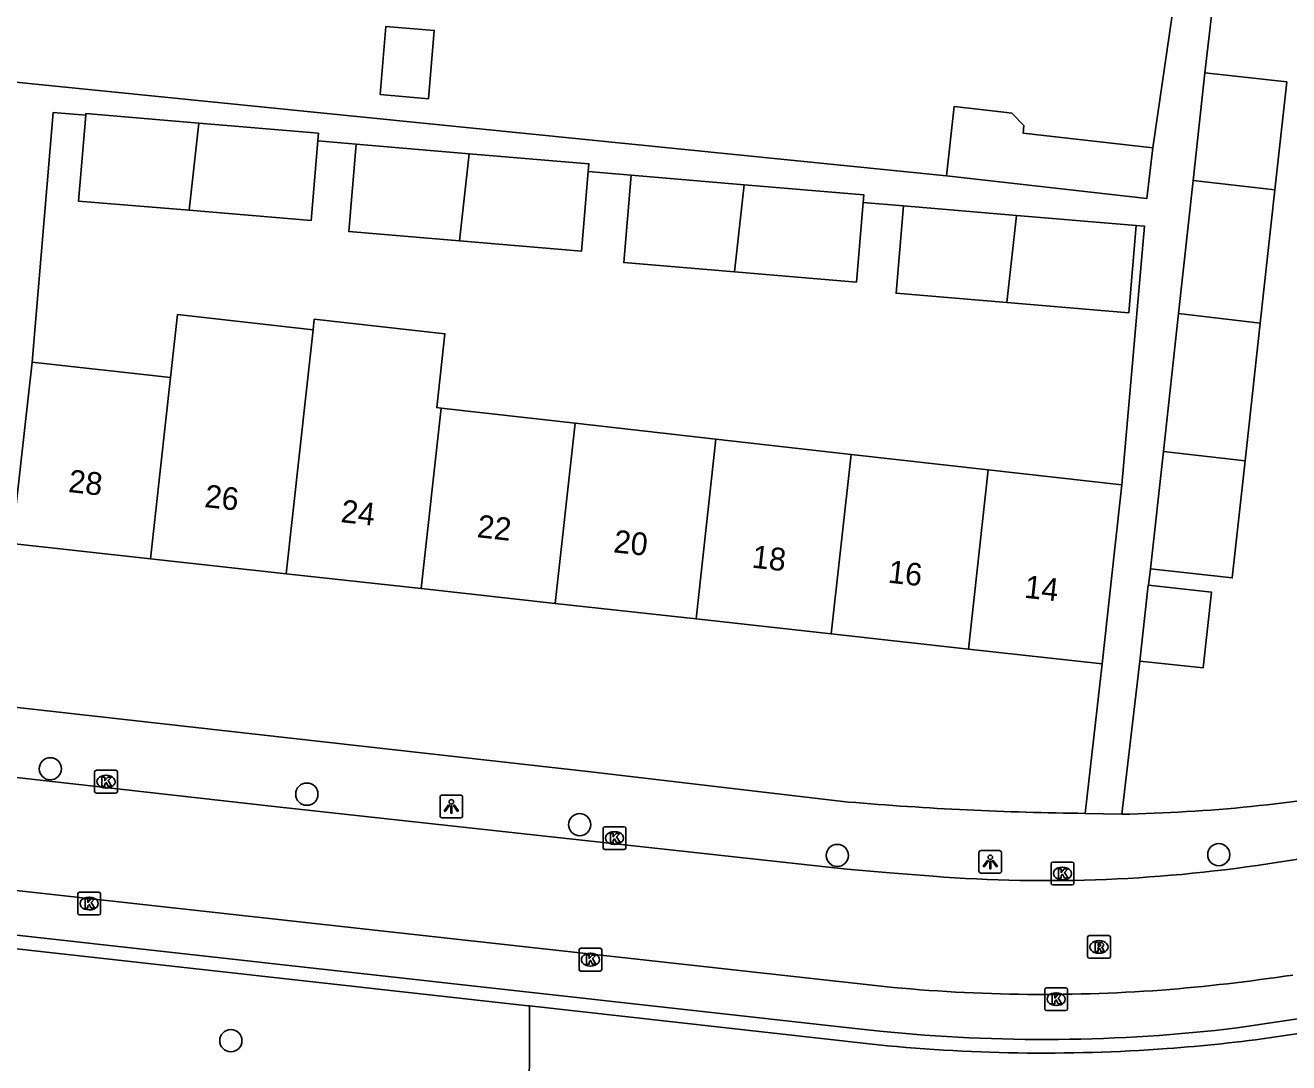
# Model space of a CAD drawing. Extents: x 162026 to 163499, y 387297 to 388169.
# Drawn here: x 162743.9 to 162799.5, y 387595.8 to 387641.5 of the extents above; entities that cross this region are included whole.
import ezdxf

# ---------------------------------------------------------------- set-up
doc = ezdxf.new("R2010")
doc.units = 0
for name, color, linetype in [('IMGEO_Berm_open', 7, 'Continuous'), ('IMGEO_Boom', 7, 'Continuous'), ('IMGEO_Groenvoorziening', 7, 'Continuous'), ('IMGEO_Kolk', 7, 'Continuous'), ('IMGEO_Lichtpunt', 7, 'Continuous'), ('IMGEO_Pand', 7, 'Continuous'), ('IMGEO_Pand_nummerreeks', 7, 'Continuous'), ('IMGEO_Parkeervlak_open', 7, 'Continuous'), ('IMGEO_Rijbaan_lokaal_open', 7, 'Continuous'), ('IMGEO_Rioolput', 7, 'Continuous'), ('IMGEO_Voetpad_open', 7, 'Continuous')]:
    doc.layers.add(name, color=color, linetype=linetype)

msp = doc.modelspace()

# ---------------------------------------------------------------- linework, layer by layer
at = {"layer": 'IMGEO_Berm_open'}
for points in [[(162702.421, 387605.402), (162766.048, 387598.321), (162766.107, 387598.314)], [(162766.107, 387598.314), (162781.064, 387596.643)], [(162798.977, 387596.946), (162800.381, 387597.161), (162808.007, 387598.327)]]:
    msp.add_lwpolyline(points, dxfattribs=at)
for centre, radius, start, end in [((162789.205, 387665.701), 69.446, 274.11352, 278.08876), ((162788.788, 387669.541), 73.306, 263.95162, 274.22352)]:
    msp.add_arc(centre, radius, start, end, dxfattribs=at)
at = {"layer": 'IMGEO_Boom'}
for centre in [(162745.007, 387608.757), (162756.307, 387607.639), (162768.321, 387606.297), (162779.664, 387604.94), (162796.464, 387604.971), (162752.96, 387596.779)]:
    msp.add_circle(centre, 0.489, dxfattribs=at)
at = {"layer": 'IMGEO_Groenvoorziening'}
msp.add_lwpolyline([(162766.076, 387587.239), (162766.107, 387598.314)], dxfattribs=at)
at = {"layer": 'IMGEO_Kolk'}
for p, q in [((162746.962, 387607.763), (162746.962, 387608.615)), ((162747.037, 387608.689), (162747.889, 387608.689)), ((162747.45, 387608.469), (162747.475, 387608.469)), ((162747.963, 387608.615), (162747.963, 387607.763)), ((162747.473, 387607.909), (162747.448, 387607.909)), ((162747.889, 387607.689), (162747.037, 387607.689)), ((162769.428, 387606.204), (162770.28, 387606.204)), ((162769.353, 387605.278), (162769.353, 387606.13)), ((162769.841, 387605.984), (162769.866, 387605.984)), ((162770.354, 387606.13), (162770.354, 387605.278)), ((162770.28, 387605.204), (162769.428, 387605.204)), ((162769.864, 387605.424), (162769.839, 387605.424)), ((162789.081, 387603.719), (162789.081, 387604.571)), ((162789.156, 387604.645), (162790.008, 387604.645)), ((162790.082, 387604.571), (162790.082, 387603.719)), ((162789.569, 387604.425), (162789.594, 387604.425)), ((162790.008, 387603.645), (162789.156, 387603.645)), ((162789.592, 387603.865), (162789.567, 387603.865)), ((162746.219, 387602.396), (162746.219, 387603.248)), ((162746.294, 387603.322), (162747.146, 387603.322)), ((162746.707, 387603.102), (162746.732, 387603.102)), ((162747.22, 387603.248), (162747.22, 387602.396)), ((162747.146, 387602.322), (162746.294, 387602.322)), ((162746.73, 387602.542), (162746.705, 387602.542)), ((162768.294, 387599.924), (162768.294, 387600.776)), ((162768.369, 387600.85), (162769.221, 387600.85)), ((162768.782, 387600.63), (162768.807, 387600.63)), ((162769.295, 387600.776), (162769.295, 387599.924)), ((162768.805, 387600.07), (162768.78, 387600.07)), ((162769.221, 387599.85), (162768.369, 387599.85)), ((162788.802, 387598.185), (162788.802, 387599.037)), ((162788.877, 387599.111), (162789.729, 387599.111)), ((162789.803, 387599.037), (162789.803, 387598.185)), ((162789.29, 387598.891), (162789.315, 387598.891)), ((162789.729, 387598.111), (162788.877, 387598.111)), ((162789.313, 387598.331), (162789.288, 387598.331))]:
    msp.add_line(p, q, dxfattribs=at)
for points in [[(162746.962, 387607.763), (162746.962, 387608.615)], [(162747.037, 387608.689), (162747.889, 387608.689)], [(162747.283, 387608.389), (162747.406, 387608.389), (162747.406, 387608.238), (162747.536, 387608.389), (162747.7, 387608.389), (162747.554, 387608.238), (162747.707, 387607.989), (162747.555, 387607.989), (162747.47, 387608.153), (162747.406, 387608.086), (162747.406, 387607.989), (162747.283, 387607.989), (162747.283, 387608.389)], [(162747.963, 387608.615), (162747.963, 387607.763)], [(162747.889, 387607.689), (162747.037, 387607.689)], [(162769.428, 387606.204), (162770.28, 387606.204)], [(162769.353, 387605.278), (162769.353, 387606.13)], [(162769.674, 387605.904), (162769.797, 387605.904), (162769.797, 387605.753), (162769.927, 387605.904), (162770.091, 387605.904), (162769.945, 387605.753), (162770.098, 387605.504), (162769.946, 387605.504), (162769.861, 387605.668), (162769.797, 387605.601), (162769.797, 387605.504), (162769.674, 387605.504), (162769.674, 387605.904)], [(162770.354, 387606.13), (162770.354, 387605.278)], [(162770.28, 387605.204), (162769.428, 387605.204)], [(162789.081, 387603.719), (162789.081, 387604.571)], [(162789.156, 387604.645), (162790.008, 387604.645)], [(162790.082, 387604.571), (162790.082, 387603.719)], [(162789.402, 387604.345), (162789.525, 387604.345), (162789.525, 387604.194), (162789.655, 387604.345), (162789.819, 387604.345), (162789.673, 387604.194), (162789.826, 387603.945), (162789.674, 387603.945), (162789.589, 387604.109), (162789.525, 387604.042), (162789.525, 387603.945), (162789.402, 387603.945), (162789.402, 387604.345)], [(162790.008, 387603.645), (162789.156, 387603.645)], [(162746.219, 387602.396), (162746.219, 387603.248)], [(162746.294, 387603.322), (162747.146, 387603.322)], [(162746.54, 387603.022), (162746.663, 387603.022), (162746.663, 387602.871), (162746.793, 387603.022), (162746.957, 387603.022), (162746.811, 387602.871), (162746.964, 387602.622), (162746.812, 387602.622), (162746.727, 387602.786), (162746.663, 387602.719), (162746.663, 387602.622), (162746.54, 387602.622), (162746.54, 387603.022)], [(162747.22, 387603.248), (162747.22, 387602.396)], [(162747.146, 387602.322), (162746.294, 387602.322)], [(162768.294, 387599.924), (162768.294, 387600.776)], [(162768.369, 387600.85), (162769.221, 387600.85)], [(162769.295, 387600.776), (162769.295, 387599.924)], [(162768.615, 387600.55), (162768.738, 387600.55), (162768.738, 387600.399), (162768.868, 387600.55), (162769.032, 387600.55), (162768.886, 387600.399), (162769.039, 387600.15), (162768.887, 387600.15), (162768.802, 387600.314), (162768.738, 387600.247), (162768.738, 387600.15), (162768.615, 387600.15), (162768.615, 387600.55)], [(162769.221, 387599.85), (162768.369, 387599.85)], [(162788.802, 387598.185), (162788.802, 387599.037)], [(162788.877, 387599.111), (162789.729, 387599.111)], [(162789.803, 387599.037), (162789.803, 387598.185)], [(162789.123, 387598.811), (162789.246, 387598.811), (162789.246, 387598.66), (162789.376, 387598.811), (162789.54, 387598.811), (162789.394, 387598.66), (162789.547, 387598.411), (162789.395, 387598.411), (162789.31, 387598.575), (162789.246, 387598.508), (162789.246, 387598.411), (162789.123, 387598.411), (162789.123, 387598.811)], [(162789.729, 387598.111), (162788.877, 387598.111)]]:
    msp.add_lwpolyline(points, dxfattribs=at)
for centre, start, end in [((162747.039, 387608.613), 91.552, 178.448), ((162747.039, 387608.613), 91.552, 178.448), ((162747.887, 387608.613), 1.552, 88.448), ((162747.887, 387608.613), 1.552, 88.448), ((162747.039, 387607.765), 181.552, 268.448), ((162747.039, 387607.765), 181.552, 268.448), ((162747.887, 387607.765), 271.552, 358.448), ((162747.887, 387607.765), 271.552, 358.448), ((162769.43, 387606.128), 91.552, 178.448), ((162769.43, 387606.128), 91.552, 178.448), ((162770.278, 387606.128), 1.552, 88.448), ((162770.278, 387606.128), 1.552, 88.448), ((162769.43, 387605.28), 181.552, 268.448), ((162769.43, 387605.28), 181.552, 268.448), ((162770.278, 387605.28), 271.552, 358.448), ((162770.278, 387605.28), 271.552, 358.448), ((162789.158, 387604.569), 91.552, 178.448), ((162789.158, 387604.569), 91.552, 178.448), ((162790.006, 387604.569), 1.552, 88.448), ((162790.006, 387604.569), 1.552, 88.448), ((162789.158, 387603.721), 181.552, 268.448), ((162789.158, 387603.721), 181.552, 268.448), ((162790.006, 387603.721), 271.552, 358.448), ((162790.006, 387603.721), 271.552, 358.448), ((162746.296, 387603.246), 91.552, 178.448), ((162746.296, 387603.246), 91.552, 178.448), ((162747.144, 387603.246), 1.552, 88.448), ((162747.144, 387603.246), 1.552, 88.448), ((162746.296, 387602.398), 181.552, 268.448), ((162746.296, 387602.398), 181.552, 268.448), ((162747.144, 387602.398), 271.552, 358.448), ((162747.144, 387602.398), 271.552, 358.448), ((162768.371, 387600.774), 91.552, 178.448), ((162768.371, 387600.774), 91.552, 178.448), ((162769.219, 387600.774), 1.552, 88.448), ((162769.219, 387600.774), 1.552, 88.448), ((162768.371, 387599.926), 181.552, 268.448), ((162768.371, 387599.926), 181.552, 268.448), ((162769.219, 387599.926), 271.552, 358.448), ((162769.219, 387599.926), 271.552, 358.448), ((162788.879, 387599.035), 91.552, 178.448), ((162788.879, 387599.035), 91.552, 178.448), ((162789.727, 387599.035), 1.552, 88.448), ((162789.727, 387599.035), 1.552, 88.448), ((162788.879, 387598.187), 181.552, 268.448), ((162788.879, 387598.187), 181.552, 268.448), ((162789.727, 387598.187), 271.552, 358.448), ((162789.727, 387598.187), 271.552, 358.448)]:
    msp.add_arc(centre, 0.0765, start, end, dxfattribs=at)
for centre, major_axis, ratio, start_param, end_param in [((162747.449, 387608.189), (-0.387, 0.002), 0.722429, 4.712389, 7.853982), ((162747.474, 387608.189), (-0.39, 0.002), 0.717154, 1.570796, 4.712389), ((162769.84, 387605.704), (-0.387, 0.002), 0.722429, 4.712389, 7.853982), ((162769.865, 387605.704), (-0.39, 0.002), 0.717154, 1.570796, 4.712389), ((162789.568, 387604.145), (-0.387, 0.002), 0.722429, 4.712389, 7.853982), ((162789.593, 387604.145), (-0.39, 0.002), 0.717154, 1.570796, 4.712389), ((162746.706, 387602.822), (-0.387, 0.002), 0.722429, 4.712389, 7.853982), ((162746.731, 387602.822), (-0.39, 0.002), 0.717154, 1.570796, 4.712389), ((162768.781, 387600.35), (-0.387, 0.002), 0.722429, 4.712389, 7.853982), ((162768.806, 387600.35), (-0.39, 0.002), 0.717154, 1.570796, 4.712389), ((162789.289, 387598.611), (-0.387, 0.002), 0.722429, 4.712389, 7.853982), ((162789.314, 387598.611), (-0.39, 0.002), 0.717154, 1.570796, 4.712389)]:
    msp.add_ellipse(centre, major_axis=major_axis, ratio=ratio, start_param=start_param, end_param=end_param, dxfattribs=at)
at = {"layer": 'IMGEO_Lichtpunt'}
for p, q in [((162762.171, 387607.504), (162762.171, 387606.697)), ((162762.171, 387607.504), (162762.171, 387606.697)), ((162763.073, 387607.599), (162762.265, 387607.599)), ((162763.073, 387607.599), (162762.265, 387607.599)), ((162763.167, 387606.697), (162763.167, 387607.504)), ((162763.167, 387606.697), (162763.167, 387607.504)), ((162762.265, 387606.603), (162763.073, 387606.603)), ((162762.265, 387606.603), (162763.073, 387606.603)), ((162785.904, 387605.06), (162785.904, 387604.253)), ((162785.904, 387605.06), (162785.904, 387604.253)), ((162786.806, 387605.155), (162785.998, 387605.155)), ((162786.806, 387605.155), (162785.998, 387605.155)), ((162786.9, 387604.253), (162786.9, 387605.06)), ((162786.9, 387604.253), (162786.9, 387605.06)), ((162785.998, 387604.159), (162786.806, 387604.159)), ((162785.998, 387604.159), (162786.806, 387604.159))]:
    msp.add_line(p, q, dxfattribs=at)
for points in [[(162762.545, 387607.168), (162762.584, 387607.14), (162762.396, 387606.878), (162762.358, 387606.905), (162762.545, 387607.168)], [(162762.647, 387607.12), (162762.694, 387607.12), (162762.694, 387606.798), (162762.647, 387606.798), (162762.647, 387607.12)], [(162762.757, 387607.14), (162762.795, 387607.167), (162762.982, 387606.905), (162762.943, 387606.877), (162762.757, 387607.14)], [(162786.278, 387604.724), (162786.317, 387604.696), (162786.129, 387604.434), (162786.091, 387604.461), (162786.278, 387604.724)], [(162786.38, 387604.676), (162786.427, 387604.676), (162786.427, 387604.354), (162786.38, 387604.354), (162786.38, 387604.676)], [(162786.49, 387604.696), (162786.528, 387604.723), (162786.715, 387604.461), (162786.676, 387604.433), (162786.49, 387604.696)]]:
    msp.add_lwpolyline(points, dxfattribs=at)
for centre in [(162762.67, 387607.302), (162786.403, 387604.858)]:
    msp.add_circle(centre, 0.0994, dxfattribs=at)
for centre, start, end in [((162762.265, 387607.504), 90, 180), ((162762.265, 387607.504), 90, 180), ((162763.073, 387607.504), 0, 90), ((162763.073, 387607.504), 0, 90), ((162762.265, 387606.697), 180, 270), ((162762.265, 387606.697), 180, 270), ((162763.073, 387606.697), 270, 0), ((162763.073, 387606.697), 270, 360), ((162785.998, 387605.06), 90, 180), ((162785.998, 387605.06), 90, 180), ((162786.806, 387605.06), 0, 90), ((162786.806, 387605.06), 0, 90), ((162785.998, 387604.253), 180, 270), ((162785.998, 387604.253), 180, 270), ((162786.806, 387604.253), 270, 0), ((162786.806, 387604.253), 270, 360)]:
    msp.add_arc(centre, 0.0946, start, end, dxfattribs=at)
at = {"layer": 'IMGEO_Pand'}
for points in [[(162759.536, 387638.448), (162761.665, 387638.268), (162761.918, 387641.271), (162759.789, 387641.451), (162759.536, 387638.448)], [(162795.337, 387634.667), (162795.857, 387639.399)], [(162795.857, 387639.399), (162799.455, 387639.003), (162798.933, 387634.247)], [(162784.467, 387634.876), (162784.811, 387637.921), (162786.996, 387637.674), (162787.352, 387637.633), (162787.886, 387637.084), (162787.854, 387636.746), (162793.555, 387636.1)], [(162751.123, 387633.351), (162746.248, 387633.761), (162746.568, 387637.544)], [(162746.568, 387637.544), (162746.573, 387637.609), (162751.548, 387637.189)], [(162751.548, 387637.189), (162751.123, 387633.351)], [(162751.548, 387637.189), (162756.818, 387636.745), (162756.79, 387636.408)], [(162756.79, 387636.408), (162756.494, 387632.898), (162751.123, 387633.351)], [(162763.034, 387632.007), (162758.159, 387632.417), (162758.484, 387636.265)], [(162758.484, 387636.265), (162763.459, 387635.845)], [(162763.459, 387635.845), (162763.034, 387632.007)], [(162763.459, 387635.845), (162768.729, 387635.401), (162768.7, 387635.059)], [(162793.555, 387636.1), (162793.303, 387633.876), (162784.467, 387634.876)], [(162768.7, 387635.059), (162768.405, 387631.554), (162763.034, 387632.007)], [(162775.136, 387630.642), (162770.261, 387631.052), (162770.586, 387634.9)], [(162770.586, 387634.9), (162775.56, 387634.48)], [(162794.693, 387628.809), (162795.337, 387634.667)], [(162795.337, 387634.667), (162798.933, 387634.247)], [(162775.56, 387634.48), (162775.136, 387630.642)], [(162775.56, 387634.48), (162780.831, 387634.036), (162780.802, 387633.697)], [(162798.933, 387634.247), (162798.289, 387628.388)], [(162780.802, 387633.697), (162780.507, 387630.189), (162775.136, 387630.642)], [(162787.127, 387629.29), (162782.252, 387629.7), (162782.577, 387633.548)], [(162782.577, 387633.548), (162787.551, 387633.128)], [(162787.551, 387633.128), (162787.127, 387629.29)], [(162787.551, 387633.128), (162792.822, 387632.684)], [(162792.822, 387632.684), (162792.498, 387628.837), (162787.127, 387629.29)], [(162750.308, 387625.983), (162750.616, 387628.767), (162756.583, 387628.093)], [(162762.219, 387624.639), (162762.025, 387624.661), (162762.385, 387627.915), (162756.635, 387628.564), (162756.583, 387628.093)], [(162794.026, 387622.735), (162794.693, 387628.809)], [(162798.289, 387628.388), (162794.693, 387628.809)], [(162756.583, 387628.093), (162756.275, 387625.31), (162755.394, 387617.349)], [(162798.289, 387628.388), (162797.622, 387622.315)], [(162743.312, 387618.685), (162743.873, 387623.654), (162744.213, 387626.67)], [(162744.213, 387626.67), (162750.308, 387625.983)], [(162750.308, 387625.983), (162749.426, 387618.009)], [(162762.219, 387624.639), (162761.34, 387616.692)], [(162768.125, 387623.973), (162762.219, 387624.639)], [(162767.247, 387616.038), (162768.125, 387623.973)], [(162774.321, 387623.274), (162768.125, 387623.973)], [(162773.445, 387615.353), (162774.321, 387623.274)], [(162774.321, 387623.274), (162780.274, 387622.603)], [(162780.274, 387622.603), (162779.399, 387614.695)], [(162786.312, 387621.922), (162780.274, 387622.603)], [(162793.457, 387617.56), (162794.026, 387622.735)], [(162797.622, 387622.315), (162797.056, 387617.165), (162793.457, 387617.56)], [(162794.026, 387622.735), (162797.622, 387622.315)], [(162785.439, 387614.027), (162786.312, 387621.922)], [(162786.312, 387621.922), (162792.192, 387621.259)], [(162792.192, 387621.259), (162791.876, 387618.346), (162791.326, 387613.376)], [(162743.312, 387618.685), (162749.426, 387618.009)], [(162749.426, 387618.009), (162755.394, 387617.349)], [(162755.394, 387617.349), (162761.34, 387616.692)], [(162793.373, 387616.839), (162793.348, 387616.842), (162792.982, 387613.502)], [(162792.982, 387613.502), (162795.773, 387613.196), (162796.139, 387616.536), (162793.373, 387616.839)], [(162761.34, 387616.692), (162767.247, 387616.038)], [(162767.247, 387616.038), (162773.445, 387615.353)], [(162773.445, 387615.353), (162779.399, 387614.695)], [(162779.399, 387614.695), (162785.439, 387614.027)], [(162791.326, 387613.376), (162785.439, 387614.027)]]:
    msp.add_lwpolyline(points, dxfattribs=at)
at = {"layer": 'IMGEO_Parkeervlak_open'}
for points in [[(162781.533, 387597.206), (162780.327, 387597.34), (162683.93, 387608.057)], [(162807.744, 387598.909), (162797.279, 387597.344)]]:
    msp.add_lwpolyline(points, dxfattribs=at)
msp.add_arc((162788.787, 387667.935), 71.1, 264.14446, 276.85981, dxfattribs=at)
at = {"layer": 'IMGEO_Rijbaan_lokaal_open'}
for points in [[(162678.45, 387615.698), (162754.87, 387607.096), (162780.084, 387604.333), (162781.985, 387604.171), (162783.887, 387604.024)], [(162681.124, 387610.298), (162781.333, 387599.206)], [(162799.096, 387604.646), (162819.712, 387607.771)]]:
    msp.add_lwpolyline(points, dxfattribs=at)
for centre, radius, start, end in [((162788.874, 387668.332), 64.501, 265.56547, 279.11835), ((162787.363, 387681.705), 82.957, 274.55553, 278.56917), ((162788.742, 387669.88), 71.061, 264.01552, 274.20477)]:
    msp.add_arc(centre, radius, start, end, dxfattribs=at)
at = {"layer": 'IMGEO_Rioolput'}
for p, q in [((162790.689, 387600.485), (162790.689, 387601.337)), ((162790.764, 387601.411), (162791.616, 387601.411)), ((162791.177, 387601.191), (162791.202, 387601.191)), ((162791.69, 387601.337), (162791.69, 387600.485)), ((162791.2, 387600.631), (162791.175, 387600.631)), ((162791.616, 387600.411), (162790.764, 387600.411))]:
    msp.add_line(p, q, dxfattribs=at)
for points in [[(162790.689, 387600.485), (162790.689, 387601.337)], [(162790.764, 387601.411), (162791.616, 387601.411)], [(162791.69, 387601.337), (162791.69, 387600.485)], [(162791.278, 387601.109), (162791.026, 387601.111), (162791.026, 387600.711)], [(162791.026, 387600.711), (162791.15, 387600.711), (162791.15, 387600.873), (162791.161, 387600.873)], [(162791.204, 387601.03), (162791.15, 387601.03), (162791.15, 387600.949)], [(162791.15, 387600.949), (162791.202, 387600.949)], [(162791.208, 387600.844), (162791.279, 387600.711), (162791.419, 387600.711), (162791.354, 387600.837)], [(162791.616, 387600.411), (162790.764, 387600.411)]]:
    msp.add_lwpolyline(points, dxfattribs=at)
for centre, radius, start, end in [((162790.766, 387601.335), 0.0765, 91.552, 178.448), ((162790.766, 387601.335), 0.0765, 91.552, 178.448), ((162791.614, 387601.335), 0.0765, 1.552, 88.448), ((162791.614, 387601.335), 0.0765, 1.552, 88.448), ((162791.16, 387600.82), 0.0533, 26.0293, 88.6989), ((162791.186, 387601.138), 0.19, 274.7715, 282.9687), ((162791.21, 387600.934), 0.0964, 77.0061, 93.1865), ((162791.224, 387600.991), 0.0378, 276.6634, 79.6772), ((162791.277, 387600.999), 0.109, 350.3612, 89.416), ((162791.275, 387600.999), 0.112, 277.5842, 350.9817), ((162791.259, 387600.784), 0.108, 29.5134, 73.7905), ((162790.766, 387600.487), 0.0765, 181.552, 268.448), ((162790.766, 387600.487), 0.0765, 181.552, 268.448), ((162791.614, 387600.487), 0.0765, 271.552, 358.448), ((162791.614, 387600.487), 0.0765, 271.552, 358.448)]:
    msp.add_arc(centre, radius, start, end, dxfattribs=at)
for centre, major_axis, ratio, start_param, end_param in [((162791.176, 387600.911), (-0.387, 0.002), 0.722429, 4.712389, 7.853982), ((162791.201, 387600.911), (-0.39, 0.002), 0.717154, 1.570796, 4.712389)]:
    msp.add_ellipse(centre, major_axis=major_axis, ratio=ratio, start_param=start_param, end_param=end_param, dxfattribs=at)
at = {"layer": 'IMGEO_Voetpad_open'}
for points in [[(162741.687, 387649.004), (162740.561, 387639.29), (162784.467, 387634.876)], [(162793.555, 387636.1), (162794.596, 387643.265)], [(162796.142, 387641.913), (162795.857, 387639.399)], [(162744.213, 387626.67), (162745.142, 387637.665), (162746.568, 387637.544)], [(162756.79, 387636.408), (162758.484, 387636.265)], [(162768.7, 387635.059), (162770.586, 387634.9)], [(162780.802, 387633.697), (162782.577, 387633.548)], [(162792.822, 387632.684), (162793.195, 387632.651), (162792.192, 387621.259)], [(162793.457, 387617.56), (162793.373, 387616.839)], [(162792.982, 387613.502), (162792.195, 387606.752)], [(162791.326, 387613.376), (162790.583, 387606.791)], [(162780.16, 387607.292), (162768.805, 387608.615), (162742.512, 387611.57)], [(162792.195, 387606.752), (162790.583, 387606.791)]]:
    msp.add_lwpolyline(points, dxfattribs=at)
for centre, radius, start, end in [((162790.693, 387678.916), 72.179, 271.19257, 280.2576), ((162792.193, 387748.955), 142.173, 265.14497, 269.35122)]:
    msp.add_arc(centre, radius, start, end, dxfattribs=at)

# ---------------------------------------------------------------- texts
at = {"layer": 'IMGEO_Pand_nummerreeks'}
for s, rotation, p in [('28', 353.6903, (162745.772, 387620.948)), ('26', 353.6917, (162751.77, 387620.286)), ('24', 353.6917, (162757.772, 387619.622)), ('22', 353.6903, (162763.771, 387618.958)), ('20', 353.6903, (162769.779, 387618.293)), ('18', 353.6903, (162775.871, 387617.619)), ('16', 353.6903, (162781.87, 387616.957)), ('14', 353.6903, (162787.872, 387616.293))]:
    msp.add_text(s, height=1, rotation=rotation, dxfattribs=at).set_placement(p)

doc.saveas('drawing.dxf')
